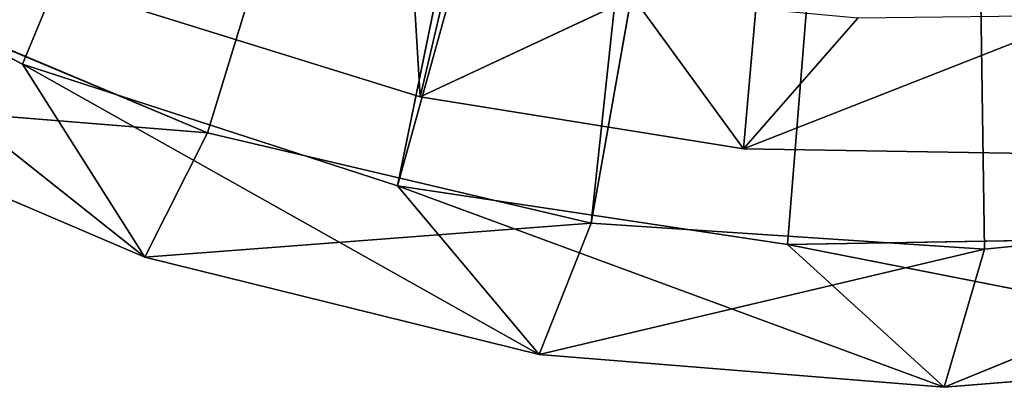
# Model space of a CAD drawing. Extents: x -629 to 424, y -11 to 55.
# Tile 364 of 656: x -186 to -175, y 0 to 4. Entities that reach past the tile are written whole.
import ezdxf

# ---------------------------------------------------------------- set-up
doc = ezdxf.new("R2010")
doc.units = 0
doc.header["$LTSCALE"] = 25.4
doc.layers.get('0').update_dxf_attribs({"color": 13, "linetype": 'CONTINUOUS'})

# ---------------------------------------------------------------- blocks, each defined once
blk = doc.blocks.new('IMBRIA-IV-9191-9192_STL_2')
at = {"color": 44}
for p, q in [((452.88, 1352.295, 16.891), (458.02, 1352.295, 12.809)), ((452.88, 1352.295, 16.891), (458.02, 1352.295, 12.809)), ((452.88, 1352.295, 16.891), (456.69, 1352.295, 14.911)), ((456.69, 1352.295, 14.911), (452.88, 1258.295, 16.891)), ((456.69, 1352.295, 14.911), (452.88, 1258.295, 16.891)), ((452.88, 1352.295, 16.891), (456.69, 1352.295, 14.911)), ((453.949, 1254.295, 14.545), (458.02, 1352.295, 12.809)), ((453.949, 1254.295, 14.545), (458.02, 1352.295, 12.809)), ((453.949, 1352.295, 14.545), (458.02, 1352.295, 12.809)), ((453.949, 1352.295, 14.545), (458.02, 1352.295, 12.809)), ((462.316, 1352.295, 11.749), (456.69, 1352.295, 14.911)), ((456.69, 1352.295, 14.911), (460.774, 1352.295, 13.584)), ((462.316, 1352.295, 11.749), (456.69, 1352.295, 14.911)), ((458.02, 1352.295, 12.809), (456.69, 1352.295, 14.911)), ((458.02, 1352.295, 12.809), (456.69, 1352.295, 14.911)), ((460.774, 1352.295, 13.584), (456.69, 1258.295, 14.911)), ((460.774, 1352.295, 13.584), (456.69, 1258.295, 14.911)), ((456.69, 1352.295, 14.911), (460.774, 1352.295, 13.584)), ((456.69, 1352.295, 14.911), (456.69, 1258.295, 14.911)), ((456.69, 1352.295, 14.911), (456.69, 1258.295, 14.911)), ((458.02, 1254.295, 12.809), (462.316, 1352.295, 11.749)), ((458.02, 1254.295, 12.809), (462.316, 1352.295, 11.749)), ((458.02, 1254.295, 12.809), (458.02, 1352.295, 12.809)), ((458.02, 1352.295, 12.809), (462.316, 1352.295, 11.749)), ((458.02, 1254.295, 12.809), (458.02, 1352.295, 12.809)), ((458.02, 1352.295, 12.809), (462.316, 1352.295, 11.749)), ((466.728, 1352.295, 11.392), (460.774, 1352.295, 13.584)), ((460.774, 1352.295, 13.584), (465.021, 1352.295, 12.948)), ((466.728, 1352.295, 11.392), (460.774, 1352.295, 13.584)), ((462.316, 1352.295, 11.749), (460.774, 1352.295, 13.584)), ((462.316, 1352.295, 11.749), (460.774, 1352.295, 13.584)), ((465.021, 1352.295, 12.948), (460.774, 1258.295, 13.584)), ((465.021, 1352.295, 12.948), (460.774, 1258.295, 13.584)), ((460.774, 1352.295, 13.584), (465.021, 1352.295, 12.948)), ((460.774, 1352.295, 13.584), (460.774, 1258.295, 13.584)), ((460.774, 1352.295, 13.584), (460.774, 1258.295, 13.584)), ((462.316, 1254.295, 11.749), (466.728, 1352.295, 11.392)), ((462.316, 1254.295, 11.749), (466.728, 1352.295, 11.392)), ((462.316, 1254.295, 11.749), (462.316, 1352.295, 11.749)), ((462.316, 1352.295, 11.749), (466.728, 1352.295, 11.392)), ((462.316, 1254.295, 11.749), (462.316, 1352.295, 11.749)), ((462.316, 1352.295, 11.749), (466.728, 1352.295, 11.392)), ((471.139, 1352.295, 11.747), (465.021, 1352.295, 12.948)), ((465.021, 1352.295, 12.948), (469.314, 1352.295, 13.02)), ((471.139, 1352.295, 11.747), (465.021, 1352.295, 12.948)), ((466.728, 1352.295, 11.392), (465.021, 1352.295, 12.948)), ((466.728, 1352.295, 11.392), (465.021, 1352.295, 12.948)), ((469.314, 1352.295, 13.02), (465.021, 1258.295, 12.948)), ((469.314, 1352.295, 13.02), (465.021, 1258.295, 12.948)), ((465.021, 1352.295, 12.948), (469.314, 1352.295, 13.02)), ((465.021, 1352.295, 12.948), (465.021, 1258.295, 12.948)), ((465.021, 1352.295, 12.948), (465.021, 1258.295, 12.948)), ((466.728, 1254.295, 11.392), (471.139, 1352.295, 11.747)), ((466.728, 1254.295, 11.392), (471.139, 1352.295, 11.747)), ((466.728, 1254.295, 11.392), (466.728, 1352.295, 11.392)), ((466.728, 1352.295, 11.392), (471.139, 1352.295, 11.747)), ((466.728, 1254.295, 11.392), (466.728, 1352.295, 11.392)), ((466.728, 1352.295, 11.392), (471.139, 1352.295, 11.747)), ((452.88, 1258.295, 16.891), (456.69, 1258.295, 14.911)), ((452.88, 1258.295, 16.891), (456.69, 1258.295, 14.911)), ((456.69, 1258.295, 14.911), (460.774, 1258.295, 13.584)), ((465.307, 1258.295, 35.696), (456.69, 1258.295, 14.911)), ((465.307, 1258.295, 35.696), (456.69, 1258.295, 14.911)), ((456.69, 1258.295, 14.911), (460.774, 1258.295, 13.584)), ((460.774, 1258.295, 13.584), (465.021, 1258.295, 12.948)), ((465.307, 1258.295, 35.696), (460.774, 1258.295, 13.584)), ((465.307, 1258.295, 35.696), (460.774, 1258.295, 13.584)), ((466.835, 1258.295, 35.393), (460.774, 1258.295, 13.584)), ((466.835, 1258.295, 35.393), (460.774, 1258.295, 13.584)), ((460.774, 1258.295, 13.584), (465.021, 1258.295, 12.948)), ((465.021, 1258.295, 12.948), (469.314, 1258.295, 13.02)), ((466.835, 1258.295, 35.393), (465.021, 1258.295, 12.948)), ((465.021, 1258.295, 12.948), (469.314, 1258.295, 13.02)), ((466.835, 1258.295, 35.393), (465.021, 1258.295, 12.948)), ((458.704, 1257.295, 14.163), (454.744, 1254.295, 15.822)), ((458.704, 1257.295, 14.163), (454.744, 1254.295, 15.822)), ((458.704, 1257.295, 14.163), (454.744, 1257.295, 15.822)), ((458.704, 1257.295, 14.163), (454.744, 1257.295, 15.822)), ((462.884, 1257.295, 13.179), (458.704, 1254.295, 14.163)), ((462.884, 1257.295, 13.179), (458.704, 1254.295, 14.163)), ((462.884, 1257.295, 13.179), (458.704, 1257.295, 14.163)), ((458.704, 1257.295, 14.163), (458.704, 1254.295, 14.163)), ((458.704, 1257.295, 14.163), (458.704, 1254.295, 14.163)), ((458.704, 1257.295, 14.163), (465.307, 1257.295, 35.696)), ((458.704, 1257.295, 14.163), (465.307, 1257.295, 35.696)), ((462.884, 1257.295, 13.179), (458.704, 1257.295, 14.163)), ((467.169, 1257.295, 12.895), (462.884, 1254.295, 13.179)), ((467.169, 1257.295, 12.895), (462.884, 1254.295, 13.179)), ((467.169, 1257.295, 12.895), (462.884, 1257.295, 13.179)), ((462.884, 1257.295, 13.179), (462.884, 1254.295, 13.179)), ((462.884, 1257.295, 13.179), (462.884, 1254.295, 13.179)), ((462.884, 1257.295, 13.179), (465.307, 1257.295, 35.696)), ((462.884, 1257.295, 13.179), (465.307, 1257.295, 35.696)), ((462.884, 1257.295, 13.179), (466.835, 1257.295, 35.393)), ((467.169, 1257.295, 12.895), (462.884, 1257.295, 13.179)), ((462.884, 1257.295, 13.179), (466.835, 1257.295, 35.393)), ((467.169, 1257.295, 12.895), (466.835, 1257.295, 35.393)), ((467.169, 1257.295, 12.895), (466.835, 1257.295, 35.393)), ((471.442, 1257.295, 13.321), (467.169, 1254.295, 12.895)), ((471.442, 1257.295, 13.321), (467.169, 1254.295, 12.895)), ((471.442, 1257.295, 13.321), (467.169, 1257.295, 12.895)), ((467.169, 1257.295, 12.895), (467.169, 1254.295, 12.895)), ((467.169, 1257.295, 12.895), (467.169, 1254.295, 12.895)), ((471.442, 1257.295, 13.321), (467.169, 1257.295, 12.895)), ((458.02, 1254.295, 12.809), (453.949, 1254.295, 14.545)), ((453.949, 1254.295, 14.545), (458.704, 1254.295, 14.163)), ((453.949, 1254.295, 14.545), (458.704, 1254.295, 14.163)), ((458.02, 1254.295, 12.809), (453.949, 1254.295, 14.545)), ((458.704, 1254.295, 14.163), (454.744, 1254.295, 15.822)), ((458.704, 1254.295, 14.163), (454.744, 1254.295, 15.822)), ((462.316, 1254.295, 11.749), (458.02, 1254.295, 12.809)), ((458.02, 1254.295, 12.809), (458.704, 1254.295, 14.163)), ((458.02, 1254.295, 12.809), (458.704, 1254.295, 14.163)), ((458.02, 1254.295, 12.809), (462.884, 1254.295, 13.179)), ((458.02, 1254.295, 12.809), (462.884, 1254.295, 13.179)), ((462.316, 1254.295, 11.749), (458.02, 1254.295, 12.809)), ((462.884, 1254.295, 13.179), (458.704, 1254.295, 14.163)), ((462.884, 1254.295, 13.179), (458.704, 1254.295, 14.163)), ((466.728, 1254.295, 11.392), (462.316, 1254.295, 11.749)), ((462.316, 1254.295, 11.749), (462.884, 1254.295, 13.179)), ((462.316, 1254.295, 11.749), (462.884, 1254.295, 13.179)), ((462.316, 1254.295, 11.749), (467.169, 1254.295, 12.895)), ((462.316, 1254.295, 11.749), (467.169, 1254.295, 12.895)), ((466.728, 1254.295, 11.392), (462.316, 1254.295, 11.749)), ((467.169, 1254.295, 12.895), (462.884, 1254.295, 13.179)), ((467.169, 1254.295, 12.895), (462.884, 1254.295, 13.179)), ((471.139, 1254.295, 11.747), (466.728, 1254.295, 11.392)), ((466.728, 1254.295, 11.392), (467.169, 1254.295, 12.895)), ((466.728, 1254.295, 11.392), (467.169, 1254.295, 12.895)), ((466.728, 1254.295, 11.392), (471.442, 1254.295, 13.321)), ((466.728, 1254.295, 11.392), (471.442, 1254.295, 13.321)), ((471.139, 1254.295, 11.747), (466.728, 1254.295, 11.392)), ((471.442, 1254.295, 13.321), (467.169, 1254.295, 12.895)), ((471.442, 1254.295, 13.321), (467.169, 1254.295, 12.895))]:
    blk.add_line(p, q, dxfattribs=at)
at = {"color": 0}
for p, q in [((461.02, 1317.579, 14.554), (457.615, 1317.579, 15.615)), ((461.02, 1317.579, 14.554), (457.615, 1317.579, 15.615)), ((461.02, 1317.579, 14.554), (457.615, 1316.579, 15.615)), ((461.02, 1317.579, 14.554), (457.615, 1316.579, 15.615)), ((464.542, 1317.579, 13.988), (461.02, 1317.579, 14.554)), ((461.02, 1317.579, 14.554), (466.736, 1317.579, 38.892)), ((461.02, 1317.579, 14.554), (466.736, 1317.579, 38.892)), ((461.02, 1317.579, 14.554), (461.02, 1316.579, 14.554)), ((461.02, 1317.579, 14.554), (461.02, 1316.579, 14.554)), ((464.542, 1317.579, 13.988), (461.02, 1317.579, 14.554)), ((464.542, 1317.579, 13.988), (461.02, 1316.579, 14.554)), ((464.542, 1317.579, 13.988), (461.02, 1316.579, 14.554)), ((466.736, 1317.579, 38.892), (464.542, 1317.579, 13.988)), ((468.108, 1317.579, 13.929), (464.542, 1317.579, 13.988)), ((466.736, 1317.579, 38.892), (464.542, 1317.579, 13.988)), ((464.542, 1317.579, 13.988), (464.542, 1316.579, 13.988)), ((464.542, 1317.579, 13.988), (464.542, 1316.579, 13.988)), ((468.108, 1317.579, 13.929), (464.542, 1317.579, 13.988)), ((468.108, 1317.579, 13.929), (464.542, 1316.579, 13.988)), ((468.108, 1317.579, 13.929), (464.542, 1316.579, 13.988)), ((461.02, 1316.579, 14.554), (457.615, 1316.579, 15.615)), ((461.02, 1316.579, 14.554), (457.615, 1316.579, 15.615)), ((460.928, 1316.579, 16.121), (461.02, 1316.579, 14.554)), ((460.928, 1316.579, 16.121), (461.02, 1316.579, 14.554)), ((464.542, 1316.579, 13.988), (461.02, 1316.579, 14.554)), ((463.34, 1316.579, 15.638), (461.02, 1316.579, 14.554)), ((464.542, 1316.579, 13.988), (461.02, 1316.579, 14.554)), ((463.34, 1316.579, 15.638), (461.02, 1316.579, 14.554)), ((463.34, 1316.579, 15.638), (464.542, 1316.579, 13.988)), ((463.34, 1316.579, 15.638), (464.542, 1316.579, 13.988)), ((468.108, 1316.579, 13.929), (464.542, 1316.579, 13.988)), ((468.249, 1316.579, 15.441), (464.542, 1316.579, 13.988)), ((468.108, 1316.579, 13.929), (464.542, 1316.579, 13.988)), ((465.79, 1316.579, 15.411), (464.542, 1316.579, 13.988)), ((468.249, 1316.579, 15.441), (464.542, 1316.579, 13.988)), ((465.79, 1316.579, 15.411), (464.542, 1316.579, 13.988))]:
    blk.add_line(p, q, dxfattribs=at)
at = {"color": 44}
mesh = blk.add_polyface(dxfattribs=at)
corners = [(452.88, 1352.295, 16.891), (458.02, 1352.295, 12.809), (453.949, 1352.295, 14.545)]
mesh.append_faces([[corners[k] for k in face] for face in [(0, 1, 2)]], dxfattribs={"color": 44})
mesh = blk.add_polyface(dxfattribs=at)
corners = [(452.88, 1352.295, 16.891), (456.69, 1352.295, 14.911), (458.02, 1352.295, 12.809)]
mesh.append_faces([[corners[k] for k in face] for face in [(0, 1, 2)]], dxfattribs={"color": 44})
mesh = blk.add_polyface(dxfattribs=at)
corners = [(456.69, 1352.295, 14.911), (452.88, 1258.295, 16.891), (456.69, 1258.295, 14.911)]
mesh.append_faces([[corners[k] for k in face] for face in [(0, 1, 2)]], dxfattribs={"color": 44})
mesh = blk.add_polyface(dxfattribs=at)
corners = [(456.69, 1352.295, 14.911), (452.88, 1352.295, 16.891), (452.88, 1258.295, 16.891)]
mesh.append_faces([[corners[k] for k in face] for face in [(0, 1, 2)]], dxfattribs={"color": 44})
mesh = blk.add_polyface(dxfattribs=at)
corners = [(458.02, 1254.295, 12.809), (453.949, 1254.295, 14.545), (458.02, 1352.295, 12.809)]
mesh.append_faces([[corners[k] for k in face] for face in [(0, 1, 2)]], dxfattribs={"color": 44})
mesh = blk.add_polyface(dxfattribs=at)
corners = [(458.02, 1352.295, 12.809), (453.949, 1254.295, 14.545), (453.949, 1352.295, 14.545)]
mesh.append_faces([[corners[k] for k in face] for face in [(0, 1, 2)]], dxfattribs={"color": 44})
mesh = blk.add_polyface(dxfattribs=at)
corners = [(456.69, 1352.295, 14.911), (460.774, 1352.295, 13.584), (462.316, 1352.295, 11.749)]
mesh.append_faces([[corners[k] for k in face] for face in [(0, 1, 2)]], dxfattribs={"color": 44})
mesh = blk.add_polyface(dxfattribs=at)
corners = [(456.69, 1352.295, 14.911), (462.316, 1352.295, 11.749), (458.02, 1352.295, 12.809)]
mesh.append_faces([[corners[k] for k in face] for face in [(0, 1, 2)]], dxfattribs={"color": 44})
mesh = blk.add_polyface(dxfattribs=at)
corners = [(460.774, 1352.295, 13.584), (456.69, 1258.295, 14.911), (460.774, 1258.295, 13.584)]
mesh.append_faces([[corners[k] for k in face] for face in [(0, 1, 2)]], dxfattribs={"color": 44})
mesh = blk.add_polyface(dxfattribs=at)
corners = [(460.774, 1352.295, 13.584), (456.69, 1352.295, 14.911), (456.69, 1258.295, 14.911)]
mesh.append_faces([[corners[k] for k in face] for face in [(0, 1, 2)]], dxfattribs={"color": 44})
mesh = blk.add_polyface(dxfattribs=at)
corners = [(462.316, 1254.295, 11.749), (458.02, 1254.295, 12.809), (462.316, 1352.295, 11.749)]
mesh.append_faces([[corners[k] for k in face] for face in [(0, 1, 2)]], dxfattribs={"color": 44})
mesh = blk.add_polyface(dxfattribs=at)
corners = [(462.316, 1352.295, 11.749), (458.02, 1254.295, 12.809), (458.02, 1352.295, 12.809)]
mesh.append_faces([[corners[k] for k in face] for face in [(0, 1, 2)]], dxfattribs={"color": 44})
mesh = blk.add_polyface(dxfattribs=at)
corners = [(460.774, 1352.295, 13.584), (465.021, 1352.295, 12.948), (466.728, 1352.295, 11.392)]
mesh.append_faces([[corners[k] for k in face] for face in [(0, 1, 2)]], dxfattribs={"color": 44})
mesh = blk.add_polyface(dxfattribs=at)
corners = [(460.774, 1352.295, 13.584), (466.728, 1352.295, 11.392), (462.316, 1352.295, 11.749)]
mesh.append_faces([[corners[k] for k in face] for face in [(0, 1, 2)]], dxfattribs={"color": 44})
mesh = blk.add_polyface(dxfattribs=at)
corners = [(465.021, 1352.295, 12.948), (460.774, 1258.295, 13.584), (465.021, 1258.295, 12.948)]
mesh.append_faces([[corners[k] for k in face] for face in [(0, 1, 2)]], dxfattribs={"color": 44})
mesh = blk.add_polyface(dxfattribs=at)
corners = [(465.021, 1352.295, 12.948), (460.774, 1352.295, 13.584), (460.774, 1258.295, 13.584)]
mesh.append_faces([[corners[k] for k in face] for face in [(0, 1, 2)]], dxfattribs={"color": 44})
mesh = blk.add_polyface(dxfattribs=at)
corners = [(466.728, 1254.295, 11.392), (462.316, 1254.295, 11.749), (466.728, 1352.295, 11.392)]
mesh.append_faces([[corners[k] for k in face] for face in [(0, 1, 2)]], dxfattribs={"color": 44})
mesh = blk.add_polyface(dxfattribs=at)
corners = [(466.728, 1352.295, 11.392), (462.316, 1254.295, 11.749), (462.316, 1352.295, 11.749)]
mesh.append_faces([[corners[k] for k in face] for face in [(0, 1, 2)]], dxfattribs={"color": 44})
mesh = blk.add_polyface(dxfattribs=at)
corners = [(469.314, 1352.295, 13.02), (471.139, 1352.295, 11.747), (465.021, 1352.295, 12.948)]
mesh.append_faces([[corners[k] for k in face] for face in [(0, 1, 2)]], dxfattribs={"color": 44})
mesh = blk.add_polyface(dxfattribs=at)
corners = [(465.021, 1352.295, 12.948), (471.139, 1352.295, 11.747), (466.728, 1352.295, 11.392)]
mesh.append_faces([[corners[k] for k in face] for face in [(0, 1, 2)]], dxfattribs={"color": 44})
mesh = blk.add_polyface(dxfattribs=at)
corners = [(469.314, 1352.295, 13.02), (465.021, 1258.295, 12.948), (469.314, 1258.295, 13.02)]
mesh.append_faces([[corners[k] for k in face] for face in [(0, 1, 2)]], dxfattribs={"color": 44})
mesh = blk.add_polyface(dxfattribs=at)
corners = [(469.314, 1352.295, 13.02), (465.021, 1352.295, 12.948), (465.021, 1258.295, 12.948)]
mesh.append_faces([[corners[k] for k in face] for face in [(0, 1, 2)]], dxfattribs={"color": 44})
mesh = blk.add_polyface(dxfattribs=at)
corners = [(471.139, 1254.295, 11.747), (466.728, 1254.295, 11.392), (471.139, 1352.295, 11.747)]
mesh.append_faces([[corners[k] for k in face] for face in [(0, 1, 2)]], dxfattribs={"color": 44})
mesh = blk.add_polyface(dxfattribs=at)
corners = [(471.139, 1352.295, 11.747), (466.728, 1254.295, 11.392), (466.728, 1352.295, 11.392)]
mesh.append_faces([[corners[k] for k in face] for face in [(0, 1, 2)]], dxfattribs={"color": 44})
at = {"color": 0}
mesh = blk.add_polyface(dxfattribs=at)
corners = [(466.736, 1317.579, 38.892), (461.02, 1317.579, 14.554), (457.615, 1317.579, 15.615)]
mesh.append_faces([[corners[k] for k in face] for face in [(0, 1, 2)]], dxfattribs={"color": 0})
mesh = blk.add_polyface(dxfattribs=at)
corners = [(461.02, 1317.579, 14.554), (457.615, 1316.579, 15.615), (457.615, 1317.579, 15.615)]
mesh.append_faces([[corners[k] for k in face] for face in [(0, 1, 2)]], dxfattribs={"color": 0})
mesh = blk.add_polyface(dxfattribs=at)
corners = [(461.02, 1316.579, 14.554), (457.615, 1316.579, 15.615), (461.02, 1317.579, 14.554)]
mesh.append_faces([[corners[k] for k in face] for face in [(0, 1, 2)]], dxfattribs={"color": 0})
mesh = blk.add_polyface(dxfattribs=at)
corners = [(466.736, 1317.579, 38.892), (464.542, 1317.579, 13.988), (461.02, 1317.579, 14.554)]
mesh.append_faces([[corners[k] for k in face] for face in [(0, 1, 2)]], dxfattribs={"color": 0})
mesh = blk.add_polyface(dxfattribs=at)
corners = [(464.542, 1317.579, 13.988), (461.02, 1316.579, 14.554), (461.02, 1317.579, 14.554)]
mesh.append_faces([[corners[k] for k in face] for face in [(0, 1, 2)]], dxfattribs={"color": 0})
mesh = blk.add_polyface(dxfattribs=at)
corners = [(464.542, 1316.579, 13.988), (461.02, 1316.579, 14.554), (464.542, 1317.579, 13.988)]
mesh.append_faces([[corners[k] for k in face] for face in [(0, 1, 2)]], dxfattribs={"color": 0})
mesh = blk.add_polyface(dxfattribs=at)
corners = [(466.736, 1317.579, 38.892), (468.108, 1317.579, 13.929), (464.542, 1317.579, 13.988)]
mesh.append_faces([[corners[k] for k in face] for face in [(0, 1, 2)]], dxfattribs={"color": 0})
mesh = blk.add_polyface(dxfattribs=at)
corners = [(468.108, 1317.579, 13.929), (464.542, 1316.579, 13.988), (464.542, 1317.579, 13.988)]
mesh.append_faces([[corners[k] for k in face] for face in [(0, 1, 2)]], dxfattribs={"color": 0})
mesh = blk.add_polyface(dxfattribs=at)
corners = [(468.108, 1316.579, 13.929), (464.542, 1316.579, 13.988), (468.108, 1317.579, 13.929)]
mesh.append_faces([[corners[k] for k in face] for face in [(0, 1, 2)]], dxfattribs={"color": 0})
mesh = blk.add_polyface(dxfattribs=at)
corners = [(466.736, 1317.579, 38.892), (475.085, 1317.579, 15.327), (471.647, 1317.579, 14.379)]
mesh.append_faces([[corners[k] for k in face] for face in [(0, 1, 2)]], dxfattribs={"color": 0})
mesh = blk.add_polyface(dxfattribs=at)
corners = [(466.736, 1317.579, 38.892), (471.647, 1317.579, 14.379), (468.108, 1317.579, 13.929)]
mesh.append_faces([[corners[k] for k in face] for face in [(0, 1, 2)]], dxfattribs={"color": 0})
mesh = blk.add_polyface(dxfattribs=at)
corners = [(466.736, 1317.579, 38.892), (478.354, 1317.579, 16.756), (475.085, 1317.579, 15.327)]
mesh.append_faces([[corners[k] for k in face] for face in [(0, 1, 2)]], dxfattribs={"color": 0})
mesh = blk.add_polyface(dxfattribs=at)
corners = [(460.928, 1316.579, 16.121), (457.615, 1316.579, 15.615), (461.02, 1316.579, 14.554)]
mesh.append_faces([[corners[k] for k in face] for face in [(0, 1, 2)]], dxfattribs={"color": 0})
mesh = blk.add_polyface(dxfattribs=at)
corners = [(460.928, 1316.579, 16.121), (461.02, 1316.579, 14.554), (463.34, 1316.579, 15.638)]
mesh.append_faces([[corners[k] for k in face] for face in [(0, 1, 2)]], dxfattribs={"color": 0})
mesh = blk.add_polyface(dxfattribs=at)
corners = [(463.34, 1316.579, 15.638), (461.02, 1316.579, 14.554), (464.542, 1316.579, 13.988)]
mesh.append_faces([[corners[k] for k in face] for face in [(0, 1, 2)]], dxfattribs={"color": 0})
mesh = blk.add_polyface(dxfattribs=at)
corners = [(463.34, 1316.579, 15.638), (464.542, 1316.579, 13.988), (465.79, 1316.579, 15.411)]
mesh.append_faces([[corners[k] for k in face] for face in [(0, 1, 2)]], dxfattribs={"color": 0})
mesh = blk.add_polyface(dxfattribs=at)
corners = [(468.249, 1316.579, 15.441), (464.542, 1316.579, 13.988), (468.108, 1316.579, 13.929)]
mesh.append_faces([[corners[k] for k in face] for face in [(0, 1, 2)]], dxfattribs={"color": 0})
mesh = blk.add_polyface(dxfattribs=at)
corners = [(468.249, 1316.579, 15.441), (465.79, 1316.579, 15.411), (464.542, 1316.579, 13.988)]
mesh.append_faces([[corners[k] for k in face] for face in [(0, 1, 2)]], dxfattribs={"color": 0})
at = {"color": 44}
mesh = blk.add_polyface(dxfattribs=at)
corners = [(465.307, 1258.295, 35.696), (456.69, 1258.295, 14.911), (452.88, 1258.295, 16.891)]
mesh.append_faces([[corners[k] for k in face] for face in [(0, 1, 2)]], dxfattribs={"color": 44})
mesh = blk.add_polyface(dxfattribs=at)
corners = [(465.307, 1258.295, 35.696), (460.774, 1258.295, 13.584), (456.69, 1258.295, 14.911)]
mesh.append_faces([[corners[k] for k in face] for face in [(0, 1, 2)]], dxfattribs={"color": 44})
mesh = blk.add_polyface(dxfattribs=at)
corners = [(465.307, 1258.295, 35.696), (466.835, 1258.295, 35.393), (460.774, 1258.295, 13.584)]
mesh.append_faces([[corners[k] for k in face] for face in [(0, 1, 2)]], dxfattribs={"color": 44})
mesh = blk.add_polyface(dxfattribs=at)
corners = [(466.835, 1258.295, 35.393), (465.021, 1258.295, 12.948), (460.774, 1258.295, 13.584)]
mesh.append_faces([[corners[k] for k in face] for face in [(0, 1, 2)]], dxfattribs={"color": 44})
mesh = blk.add_polyface(dxfattribs=at)
corners = [(466.835, 1258.295, 35.393), (469.314, 1258.295, 13.02), (465.021, 1258.295, 12.948)]
mesh.append_faces([[corners[k] for k in face] for face in [(0, 1, 2)]], dxfattribs={"color": 44})
mesh = blk.add_polyface(dxfattribs=at)
corners = [(468.343, 1258.295, 35.783), (473.537, 1258.295, 13.797), (466.835, 1258.295, 35.393)]
mesh.append_faces([[corners[k] for k in face] for face in [(0, 1, 2)]], dxfattribs={"color": 44})
mesh = blk.add_polyface(dxfattribs=at)
corners = [(466.835, 1258.295, 35.393), (473.537, 1258.295, 13.797), (469.314, 1258.295, 13.02)]
mesh.append_faces([[corners[k] for k in face] for face in [(0, 1, 2)]], dxfattribs={"color": 44})
mesh = blk.add_polyface(dxfattribs=at)
corners = [(458.704, 1257.295, 14.163), (454.744, 1254.295, 15.822), (458.704, 1254.295, 14.163)]
mesh.append_faces([[corners[k] for k in face] for face in [(0, 1, 2)]], dxfattribs={"color": 44})
mesh = blk.add_polyface(dxfattribs=at)
corners = [(458.704, 1257.295, 14.163), (454.744, 1257.295, 15.822), (454.744, 1254.295, 15.822)]
mesh.append_faces([[corners[k] for k in face] for face in [(0, 1, 2)]], dxfattribs={"color": 44})
mesh = blk.add_polyface(dxfattribs=at)
corners = [(465.307, 1257.295, 35.696), (454.744, 1257.295, 15.822), (458.704, 1257.295, 14.163)]
mesh.append_faces([[corners[k] for k in face] for face in [(0, 1, 2)]], dxfattribs={"color": 44})
mesh = blk.add_polyface(dxfattribs=at)
corners = [(462.884, 1257.295, 13.179), (458.704, 1254.295, 14.163), (462.884, 1254.295, 13.179)]
mesh.append_faces([[corners[k] for k in face] for face in [(0, 1, 2)]], dxfattribs={"color": 44})
mesh = blk.add_polyface(dxfattribs=at)
corners = [(462.884, 1257.295, 13.179), (458.704, 1257.295, 14.163), (458.704, 1254.295, 14.163)]
mesh.append_faces([[corners[k] for k in face] for face in [(0, 1, 2)]], dxfattribs={"color": 44})
mesh = blk.add_polyface(dxfattribs=at)
corners = [(465.307, 1257.295, 35.696), (458.704, 1257.295, 14.163), (462.884, 1257.295, 13.179)]
mesh.append_faces([[corners[k] for k in face] for face in [(0, 1, 2)]], dxfattribs={"color": 44})
mesh = blk.add_polyface(dxfattribs=at)
corners = [(467.169, 1257.295, 12.895), (462.884, 1254.295, 13.179), (467.169, 1254.295, 12.895)]
mesh.append_faces([[corners[k] for k in face] for face in [(0, 1, 2)]], dxfattribs={"color": 44})
mesh = blk.add_polyface(dxfattribs=at)
corners = [(467.169, 1257.295, 12.895), (462.884, 1257.295, 13.179), (462.884, 1254.295, 13.179)]
mesh.append_faces([[corners[k] for k in face] for face in [(0, 1, 2)]], dxfattribs={"color": 44})
mesh = blk.add_polyface(dxfattribs=at)
corners = [(465.307, 1257.295, 35.696), (462.884, 1257.295, 13.179), (466.835, 1257.295, 35.393)]
mesh.append_faces([[corners[k] for k in face] for face in [(0, 1, 2)]], dxfattribs={"color": 44})
mesh = blk.add_polyface(dxfattribs=at)
corners = [(466.835, 1257.295, 35.393), (462.884, 1257.295, 13.179), (467.169, 1257.295, 12.895)]
mesh.append_faces([[corners[k] for k in face] for face in [(0, 1, 2)]], dxfattribs={"color": 44})
mesh = blk.add_polyface(dxfattribs=at)
corners = [(466.835, 1257.295, 35.393), (467.169, 1257.295, 12.895), (471.442, 1257.295, 13.321)]
mesh.append_faces([[corners[k] for k in face] for face in [(0, 1, 2)]], dxfattribs={"color": 44})
mesh = blk.add_polyface(dxfattribs=at)
corners = [(468.343, 1257.295, 35.783), (466.835, 1257.295, 35.393), (471.442, 1257.295, 13.321)]
mesh.append_faces([[corners[k] for k in face] for face in [(0, 1, 2)]], dxfattribs={"color": 44})
mesh = blk.add_polyface(dxfattribs=at)
corners = [(471.442, 1257.295, 13.321), (467.169, 1254.295, 12.895), (471.442, 1254.295, 13.321)]
mesh.append_faces([[corners[k] for k in face] for face in [(0, 1, 2)]], dxfattribs={"color": 44})
mesh = blk.add_polyface(dxfattribs=at)
corners = [(471.442, 1257.295, 13.321), (467.169, 1257.295, 12.895), (467.169, 1254.295, 12.895)]
mesh.append_faces([[corners[k] for k in face] for face in [(0, 1, 2)]], dxfattribs={"color": 44})
mesh = blk.add_polyface(dxfattribs=at)
corners = [(454.744, 1254.295, 15.822), (453.949, 1254.295, 14.545), (458.704, 1254.295, 14.163)]
mesh.append_faces([[corners[k] for k in face] for face in [(0, 1, 2)]], dxfattribs={"color": 44})
mesh = blk.add_polyface(dxfattribs=at)
corners = [(453.949, 1254.295, 14.545), (458.02, 1254.295, 12.809), (458.704, 1254.295, 14.163)]
mesh.append_faces([[corners[k] for k in face] for face in [(0, 1, 2)]], dxfattribs={"color": 44})
mesh = blk.add_polyface(dxfattribs=at)
corners = [(458.704, 1254.295, 14.163), (458.02, 1254.295, 12.809), (462.884, 1254.295, 13.179)]
mesh.append_faces([[corners[k] for k in face] for face in [(0, 1, 2)]], dxfattribs={"color": 44})
mesh = blk.add_polyface(dxfattribs=at)
corners = [(462.884, 1254.295, 13.179), (458.02, 1254.295, 12.809), (462.316, 1254.295, 11.749)]
mesh.append_faces([[corners[k] for k in face] for face in [(0, 1, 2)]], dxfattribs={"color": 44})
mesh = blk.add_polyface(dxfattribs=at)
corners = [(462.884, 1254.295, 13.179), (462.316, 1254.295, 11.749), (467.169, 1254.295, 12.895)]
mesh.append_faces([[corners[k] for k in face] for face in [(0, 1, 2)]], dxfattribs={"color": 44})
mesh = blk.add_polyface(dxfattribs=at)
corners = [(467.169, 1254.295, 12.895), (462.316, 1254.295, 11.749), (466.728, 1254.295, 11.392)]
mesh.append_faces([[corners[k] for k in face] for face in [(0, 1, 2)]], dxfattribs={"color": 44})
mesh = blk.add_polyface(dxfattribs=at)
corners = [(471.442, 1254.295, 13.321), (467.169, 1254.295, 12.895), (466.728, 1254.295, 11.392)]
mesh.append_faces([[corners[k] for k in face] for face in [(0, 1, 2)]], dxfattribs={"color": 44})
mesh = blk.add_polyface(dxfattribs=at)
corners = [(471.442, 1254.295, 13.321), (466.728, 1254.295, 11.392), (471.139, 1254.295, 11.747)]
mesh.append_faces([[corners[k] for k in face] for face in [(0, 1, 2)]], dxfattribs={"color": 44})

msp = doc.modelspace()

# ---------------------------------------------------------------- block references
at = {"color": 0, "extrusion": (0, 1, -2.77556e-16), "rotation": 180}
msp.add_blockref('IMBRIA-IV-9191-9192_STL_2', (642.863, 2616.018, -11.392), dxfattribs=at)

doc.saveas('drawing.dxf')
